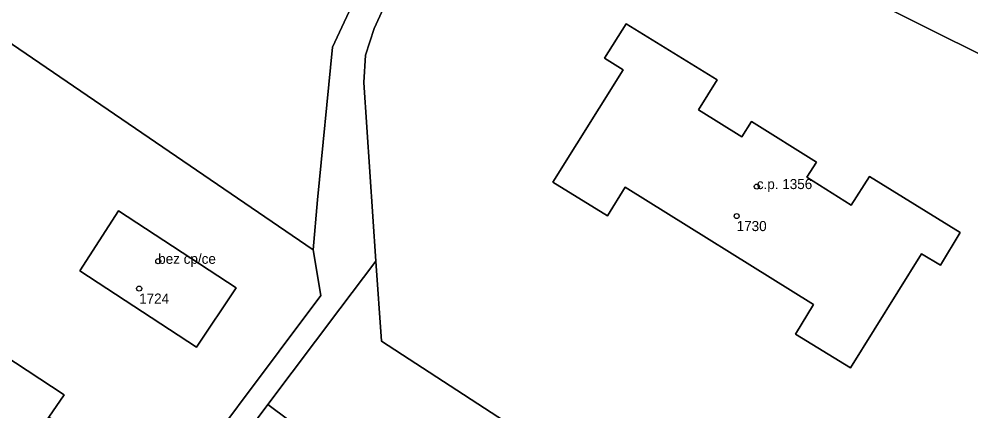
# Model space of a CAD drawing. Extents: x -878211 to -870363, y -1058464 to -1052522.
# Drawn here: x -874924.6 to -874830.2, y -1055754.7 to -1055715.8 of the extents above; entities that cross this region are included whole.
import ezdxf

# ---------------------------------------------------------------- set-up
doc = ezdxf.new("R2010")
doc.units = 0
for name, color, linetype in [('Vrstva 50', 7, 'Continuous'), ('Vrstva 51', 7, 'Continuous'), ('Vrstva 52', 7, 'Continuous')]:
    doc.layers.add(name, color=color, linetype=linetype)

msp = doc.modelspace()

# ---------------------------------------------------------------- linework, layer by layer
at = {"layer": 'Vrstva 50'}
for centre in [(-874851.42, -1055732.45994), (-874853.42, -1055735.38994), (-874910.82, -1055739.87994), (-874912.71, -1055742.58994)]:
    msp.add_circle(centre, 0.25, dxfattribs=at)
at = {"layer": 'Vrstva 51'}
for points in [[(-874992.64, -1055678.62), (-874968.96, -1055688.35), (-874932.81, -1055713.2), (-874895.44, -1055738.75), (-874895.01, -1055733.79), (-874893.52, -1055718.62), (-874880.16, -1055689.97), (-874873.92, -1055684.88), (-874881.88, -1055662.04), (-874882.06, -1055661.54), (-874886.81, -1055661.49), (-874931.65, -1055665.3), (-874925.16, -1055681.24), (-874928.75, -1055688.61), (-874955.3, -1055675.55), (-874981.44, -1055662.93), (-874984.59, -1055661.41), (-874985.66, -1055663.52), (-875004.44, -1055654.55)], [(-874952.35, -1055755.06), (-874923.63, -1055775.02), (-874920.44, -1055777.23), (-874911.55, -1055765.3), (-874911.11, -1055765.26), (-874894.69, -1055743.27), (-874895.44, -1055738.75), (-874932.81, -1055713.2)], [(-874834.8, -1055782.87), (-874888.66, -1055747.81), (-874889.21, -1055739.85), (-874892.79, -1055744.6), (-874899.93, -1055754.08), (-874893.81, -1055758.67)], [(-874938.36, -1055741.18), (-874920.16, -1055753.12), (-874921.66, -1055755.37), (-874919.65, -1055756.72), (-874921.02, -1055758.79), (-874923.08, -1055757.44), (-874924.58, -1055759.7), (-874923.2, -1055760.6), (-874924.26, -1055764.26), (-874927.13, -1055763.48)], [(-874893.81, -1055758.67), (-874899.93, -1055754.08), (-874916.54, -1055776.42)]]:
    msp.add_lwpolyline(points, dxfattribs=at)
for points in [[(-874872.06, -1055687.14), (-874878.28, -1055692.17), (-874879.16, -1055694.43), (-874801.27, -1055733.29), (-874794.82, -1055722.79), (-874793.78, -1055720.54), (-874794.9, -1055717.88), (-874820.67, -1055707.83), (-874822.07, -1055711.65), (-874844.37, -1055702.96), (-874842.9, -1055699.15), (-874870, -1055688.54)], [(-874880.16, -1055689.97), (-874893.52, -1055718.62), (-874895.01, -1055733.79), (-874895.44, -1055738.75), (-874894.69, -1055743.27), (-874911.11, -1055765.26), (-874911.55, -1055765.3), (-874920.44, -1055777.23), (-874920.19, -1055777.4), (-874918.35, -1055775.04), (-874916.54, -1055776.42), (-874899.93, -1055754.08), (-874892.79, -1055744.6), (-874889.21, -1055739.85), (-874890.42, -1055722.13), (-874890.26, -1055719.4), (-874889.4, -1055716.78), (-874879.16, -1055694.43), (-874878.28, -1055692.17)], [(-874889.21, -1055739.85), (-874888.66, -1055747.81), (-874834.8, -1055782.87), (-874819.95, -1055759.02), (-874820.67, -1055756.78), (-874818.23, -1055753), (-874812.5, -1055751.61), (-874801.27, -1055733.29), (-874879.16, -1055694.43), (-874889.4, -1055716.78), (-874890.26, -1055719.4), (-874890.42, -1055722.13)], [(-874845.51, -1055730.04), (-874851.96, -1055725.99), (-874852.92, -1055727.52), (-874857.22, -1055724.85), (-874855.34, -1055721.87), (-874864.39, -1055716.29), (-874866.54, -1055719.72), (-874864.69, -1055720.88), (-874871.66, -1055732.01), (-874866.23, -1055735.38), (-874864.47, -1055732.53), (-874845.79, -1055744.17), (-874847.59, -1055747.11), (-874842.11, -1055750.44), (-874835.08, -1055739.15), (-874833.19, -1055740.26), (-874831.23, -1055737.01), (-874840.25, -1055731.47), (-874842.06, -1055734.3), (-874846.45, -1055731.53)], [(-874845.51, -1055730.04), (-874846.45, -1055731.53), (-874842.06, -1055734.3), (-874840.25, -1055731.47), (-874831.23, -1055737.01), (-874833.19, -1055740.26), (-874835.08, -1055739.15), (-874842.11, -1055750.44), (-874847.59, -1055747.11), (-874845.79, -1055744.17), (-874864.47, -1055732.53), (-874866.23, -1055735.38), (-874871.66, -1055732.01), (-874864.69, -1055720.88), (-874866.54, -1055719.72), (-874864.39, -1055716.29), (-874855.34, -1055721.87), (-874857.22, -1055724.85), (-874852.92, -1055727.52), (-874851.96, -1055725.99)], [(-874918.6, -1055740.84), (-874914.77, -1055734.87), (-874903.08, -1055742.51), (-874907.02, -1055748.4)], [(-874918.6, -1055740.84), (-874907.02, -1055748.4), (-874903.08, -1055742.51), (-874914.77, -1055734.87)], [(-874924.58, -1055759.7), (-874923.08, -1055757.44), (-874921.02, -1055758.79), (-874919.65, -1055756.72), (-874921.66, -1055755.37), (-874920.16, -1055753.12), (-874938.36, -1055741.18), (-874947.76, -1055735.18), (-874955.36, -1055746.88), (-874954.56, -1055747.42), (-874955.56, -1055748.82), (-874950.45, -1055752.16), (-874949.53, -1055750.74), (-874933.82, -1055761.03), (-874933.51, -1055760.53), (-874927.67, -1055764.27), (-874927.13, -1055763.48), (-874924.26, -1055764.26), (-874923.2, -1055760.6)]]:
    msp.add_lwpolyline(points, close=True, dxfattribs=at)
at = {"layer": 'Vrstva 52'}
for points in [[(-874835.08, -1055739.15), (-874833.19, -1055740.26), (-874831.23, -1055737.01), (-874840.25, -1055731.47), (-874842.06, -1055734.3), (-874846.45, -1055731.53), (-874845.51, -1055730.04), (-874851.96, -1055725.99), (-874852.92, -1055727.52), (-874857.22, -1055724.85), (-874855.34, -1055721.87), (-874864.39, -1055716.29), (-874866.54, -1055719.72), (-874864.69, -1055720.88), (-874871.66, -1055732.01), (-874866.23, -1055735.38), (-874864.47, -1055732.53), (-874845.79, -1055744.17), (-874847.59, -1055747.11), (-874842.11, -1055750.44)], [(-874918.6, -1055740.84), (-874907.02, -1055748.4), (-874903.08, -1055742.51), (-874914.77, -1055734.87)], [(-874947.76, -1055735.18), (-874955.36, -1055746.88), (-874954.56, -1055747.42), (-874949.53, -1055750.74), (-874933.82, -1055761.03), (-874933.51, -1055760.53), (-874927.67, -1055764.27), (-874927.13, -1055763.48), (-874924.58, -1055759.7), (-874923.08, -1055757.44), (-874921.66, -1055755.37), (-874920.16, -1055753.12), (-874938.36, -1055741.18)]]:
    msp.add_lwpolyline(points, close=True, dxfattribs=at)
msp.add_lwpolyline([(-874893.81, -1055758.67), (-874899.93, -1055754.08), (-874916.54, -1055776.42)], dxfattribs=at)

# ---------------------------------------------------------------- texts
at = {"layer": 'Vrstva 50'}
for s, p in [('c.p. 1356', (-874851.42, -1055732.71)), ('1730', (-874853.42, -1055736.879)), ('bez cp/ce', (-874910.82, -1055740.129)), ('1724', (-874912.71, -1055744.079))]:
    msp.add_text(s, height=0.999996, dxfattribs=at).set_placement(p)

doc.saveas('drawing.dxf')
